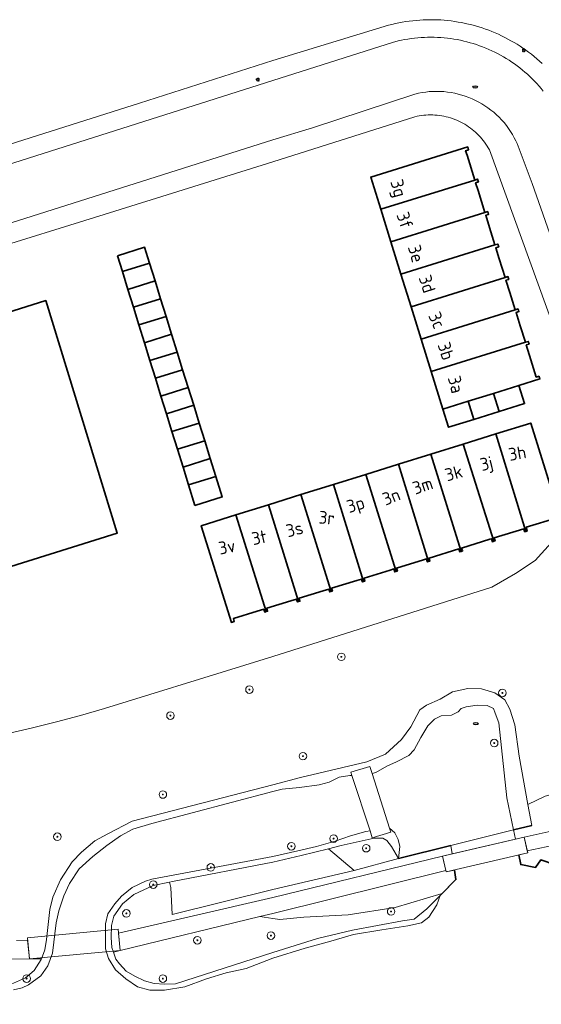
# Model space of a CAD drawing. Header units: metres. Extents: x 152610 to 160096, y 456114 to 462495.
# Tile 783 of 938: x 157473 to 157528, y 461259 to 461363. Entities that reach past the tile are written whole.
import ezdxf
from ezdxf.enums import TextEntityAlignment as Align

# ---------------------------------------------------------------- set-up
doc = ezdxf.new("R2010")
doc.units = ezdxf.units.M
doc.header["$LTSCALE"] = 0.5
doc.layers.get('0').update_dxf_attribs({"linetype": 'CONTINUOUS'})
for name, color, linetype, lineweight in [('B-PV-GK-KADEMUUR-G', 251, 'CONTINUOUS', 35), ('B-PV-GR-BEPLANTING_CULTUUR_BOSPLANTSOEN-GV', 251, 'CONTINUOUS', 18), ('B-PV-GR-BOOM-S', 251, 'CONTINUOUS', 25), ('B-PV-IE-MEUBILAIR-S', 251, 'CONTINUOUS', 25), ('B-PV-KW-KUNSTWERK_DEK-GV', 251, 'CONTINUOUS', 18), ('B-PV-KW-KUNSTWERK_STUW-GV', 251, 'CONTINUOUS', 18), ('B-PV-OG-BEBOUWING-GV', 6, 'CONTINUOUS', 35), ('B-PV-OG-BEBOUWING-T18', 1, 'CONTINUOUS', 18), ('B-PV-OG-TERREIN_BEGROEID-GV', 251, 'CONTINUOUS', 18), ('B-PV-OG-TERREIN_OEVER-GV', 251, 'CONTINUOUS', 18), ('B-PV-OG-WATER_MEER-GV', 251, 'CONTINUOUS', 18), ('B-PV-VH-GESLOTENVERHARDING_ASFALT-GV', 251, 'CONTINUOUS', 18), ('B-PV-VH-OPENVERHARDING_BETONSTRAATSTEEN-GV', 251, 'CONTINUOUS', 18), ('B-PV-VH-OPENVERHARDING_TEGEL-GV', 251, 'CONTINUOUS', 18)]:
    doc.layers.add(name, color=color, linetype=linetype, lineweight=lineweight)
doc.styles.add('NLCS-ISO', font='NLCS-ISO.ttf')
doc.styles.add('NLCS-ISO-M750-T18', font='NLCS-ISO.ttf', dxfattribs={"height": 1.35})

# ---------------------------------------------------------------- blocks, each defined once
blk = doc.blocks.new('SIE-MEUBILAIR_PAAL_LICHTMAST-SO')
for points in [[(-0.62, 0), (-1, 0)], [(-0.71, 0.71), (-0.44, 0.44)], [(0, 1), (0, 0.62)], [(0.44, 0.44), (0.71, 0.71)], [(1, 0), (0.62, 0)], [(-0.71, -0.71), (-0.44, -0.44)], [(0, -0.62), (0, -1)], [(0.44, -0.44), (0.71, -0.71)]]:
    blk.add_lwpolyline(points)
blk.add_circle((0, 0), 0.5)
blk = doc.blocks.new('SIE-MEUBILAIR_PUT_RIOOLPUT-SO')
blk.add_ellipse((0, 0), major_axis=(1.25, 0), ratio=0.54)
at = {"style": 'NLCS-ISO'}
blk.add_text('ri', height=0.75, dxfattribs=at).set_placement((-0.04, 0.07), align=Align.MIDDLE_CENTER)
blk = doc.blocks.new('SGR-BOOM_GBKN-SO')
at = {"linetype": 'ByBlock', "lineweight": 18}
h = blk.add_hatch(color=0, dxfattribs=at)
h.dxf.hatch_style = 1
edge = h.paths.add_edge_path()
edge.add_arc((0, 0), 0.25, 0, 360)
at = {"color": 0, "linetype": 'ByBlock', "lineweight": 18}
for radius in [2, 0.25]:
    blk.add_circle((0, 0), radius, dxfattribs=at)
at = {"color": 0, "linetype": 'ByBlock', "lineweight": 18, "style": 'NLCS-ISO'}
blk.add_attdef('SOORT', (2.5, 0), '', height=1.5, dxfattribs=at)

msp = doc.modelspace()

# ---------------------------------------------------------------- linework, layer by layer
at = {"layer": 'B-PV-GK-KADEMUUR-G', "flags": 128}
for points in [[(157527.406, 461278.051), (157525.449, 461277.575)], [(157518.824, 461275.93), (157513.303, 461274.558)], [(157526.016, 461274.931), (157526.237, 461273.903), (157527.802, 461273.613), (157528.347, 461274.406), (157529.787, 461273.909), (157529.698, 461273.711), (157531.012, 461273.186), (157533.149, 461271.542)], [(157517.714, 461270.623), (157519.36, 461272.319), (157519.21, 461273.331)]]:
    msp.add_lwpolyline(points, dxfattribs=at)
at = {"layer": 'B-PV-GR-BEPLANTING_CULTUUR_BOSPLANTSOEN-GV', "flags": 128}
for points in [[(157529.446, 461307.993), (157527.742, 461306.094), (157525.689, 461304.745), (157523.186, 461303.297), (157500, 461295.948), (157497.027, 461295.029), (157482.173, 461290.433), (157479.647, 461289.706), (157477.109, 461289.024), (157474.559, 461288.387), (157471.998, 461287.797)], [(157472.867, 461265.875), (157474.04, 461265.89), (157474.224, 461263.918), (157475.513, 461263.929), (157475.848, 461264.876), (157476.057, 461265.968), (157476.375, 461269.165), (157476.72, 461270.452), (157477.512, 461272.306), (157478.751, 461274.201), (157478.77, 461274.201), (157479.74, 461275.238), (157481.138, 461276.432), (157482.518, 461277.179), (157485.103, 461278.514), (157500, 461282.361), (157502.906, 461283.124), (157509.944, 461284.789), (157511.918, 461285.606), (157513.619, 461287.141), (157514.583, 461288.493), (157515.564, 461290.294), (157516.245, 461290.782), (157517.698, 461291.435), (157519.007, 461292.196), (157520.641, 461292.562), (157522.061, 461292.514), (157523.501, 461292.089), (157524.528, 461291.338), (157525.089, 461290.37), (157525.6, 461288.701), (157526.045, 461285.396), (157526.992, 461280.286), (157528.809, 461281.158)]]:
    msp.add_lwpolyline(points, dxfattribs=at)
for points in [[(157511.641, 461276.69), (157510.706, 461276.704), (157507.223, 461275.917), (157505.869, 461275.582), (157508.617, 461273.288), (157513.303, 461274.558), (157512.561, 461275.831), (157512.073, 461276.44)], [(157518.955, 461275.051), (157518.824, 461275.93), (157513.303, 461274.558), (157508.617, 461273.288), (157500, 461271.257), (157489.339, 461268.634), (157489.194, 461271.47), (157489.044, 461272.056), (157487.345, 461271.709), (157485.284, 461270.726), (157484.099, 461269.766), (157483.15, 461268.437), (157482.901, 461267.462), (157482.887, 461266.196), (157482.969, 461265.144), (157483.142, 461264.617), (157483.845, 461264.816), (157483.675, 461266.644), (157500, 461270.409), (157517.938, 461274.815)], [(157517.714, 461270.623), (157517.917, 461270.832), (157512.949, 461269.349), (157507.949, 461268.586), (157503.285, 461268.352), (157500.723, 461268.103), (157500, 461268.207), (157498.621, 461268.407), (157483.845, 461264.816), (157483.142, 461264.617), (157483.384, 461263.879), (157483.756, 461263.394), (157484.46, 461262.617), (157485.378, 461262.095), (157486.394, 461261.612), (157487.427, 461261.305), (157488.519, 461261.231), (157489.688, 461261.295), (157500, 461264.611), (157504.703, 461266.075), (157508.437, 461266.953), (157513.717, 461267.946), (157514.939, 461268.131), (157516.282, 461269.233)]]:
    msp.add_lwpolyline(points, close=True, dxfattribs=at)
at = {"layer": 'B-PV-KW-KUNSTWERK_DEK-GV', "flags": 128}
for points in [[(157526.972, 461275.156), (157526.581, 461276.816), (157517.938, 461274.815), (157518.335, 461273.125)], [(157483.845, 461264.816), (157483.636, 461267.059), (157474.015, 461266.161), (157474.224, 461263.918)]]:
    msp.add_lwpolyline(points, close=True, dxfattribs=at)
at = {"layer": 'B-PV-KW-KUNSTWERK_STUW-GV', "flags": 128}
for points in [[(157510.503, 461283.554), (157510.272, 461284.28), (157508.24, 461283.704), (157508.358, 461283.343), (157510.279, 461277.481), (157510.517, 461276.756), (157512.479, 461277.333), (157512.343, 461277.759)], [(157525.658, 461276.602), (157525.449, 461277.575), (157518.824, 461275.93), (157518.955, 461275.051)]]:
    msp.add_lwpolyline(points, close=True, dxfattribs=at)
at = {"layer": 'B-PV-OG-BEBOUWING-GV', "flags": 128}
for points in [[(157521.363, 461346.395), (157520.544, 461349.01), (157520.394, 461349.493), (157520.715, 461349.593), (157520.621, 461349.895), (157510.353, 461346.698), (157511.411, 461343.295)], [(157521.363, 461346.395), (157511.411, 461343.295), (157512.48, 461339.857), (157522.431, 461342.957), (157521.713, 461345.266), (157521.457, 461346.095), (157521.758, 461346.189), (157521.664, 461346.489)], [(157512.48, 461339.857), (157513.548, 461336.419), (157523.5, 461339.52), (157522.923, 461341.375), (157522.523, 461342.659), (157522.834, 461342.755), (157522.741, 461343.054), (157522.431, 461342.957)], [(157483.555, 461338.379), (157484.077, 461336.695), (157486.941, 461337.587), (157486.417, 461339.274)], [(157513.548, 461336.419), (157514.617, 461332.981), (157524.57, 461336.082), (157523.96, 461338.041), (157523.592, 461339.226), (157523.893, 461339.32), (157523.801, 461339.613), (157523.5, 461339.52)], [(157484.077, 461336.695), (157484.659, 461334.813), (157487.526, 461335.706), (157486.941, 461337.587)], [(157514.617, 461332.981), (157515.686, 461329.544), (157525.642, 461332.646), (157525.071, 461334.471), (157524.664, 461335.779), (157524.968, 461335.874), (157524.873, 461336.177), (157524.57, 461336.082)], [(157484.659, 461334.813), (157485.242, 461332.931), (157488.111, 461333.826), (157487.526, 461335.706)], [(157485.242, 461332.931), (157485.825, 461331.049), (157488.696, 461331.944), (157488.111, 461333.826)], [(157485.825, 461331.049), (157486.407, 461329.167), (157489.28, 461330.063), (157488.696, 461331.944)], [(157515.686, 461329.544), (157516.754, 461326.106), (157526.717, 461329.21), (157526.172, 461330.952), (157525.732, 461332.359), (157526.042, 461332.456), (157525.952, 461332.743), (157525.642, 461332.646)], [(157486.407, 461329.167), (157486.99, 461327.286), (157489.865, 461328.182), (157489.28, 461330.063)], [(157526.717, 461329.21), (157516.754, 461326.106), (157517.99, 461322.131), (157520.676, 461322.966), (157523.361, 461323.802), (157526.03, 461324.632), (157528.256, 461325.324), (157528.164, 461325.618), (157527.87, 461325.526), (157527.289, 461327.369), (157526.806, 461328.927), (157527.117, 461329.024), (157527.028, 461329.307)], [(157486.99, 461327.286), (157487.573, 461325.404), (157490.45, 461326.3), (157489.865, 461328.182)], [(157487.573, 461325.404), (157488.155, 461323.522), (157491.035, 461324.419), (157490.45, 461326.3)], [(157526.03, 461324.632), (157523.361, 461323.802), (157523.959, 461321.88), (157526.644, 461322.717)], [(157488.155, 461323.522), (157488.738, 461321.64), (157491.619, 461322.538), (157491.035, 461324.419)], [(157523.959, 461321.88), (157523.361, 461323.802), (157520.676, 461322.966), (157521.274, 461321.043)], [(157521.274, 461321.043), (157520.676, 461322.966), (157517.99, 461322.131), (157518.589, 461320.206)], [(157488.738, 461321.64), (157489.321, 461319.758), (157492.204, 461320.657), (157491.619, 461322.538)], [(157489.321, 461319.758), (157489.903, 461317.877), (157492.789, 461318.776), (157492.204, 461320.657)], [(157523.588, 461319.504), (157526.782, 461309.191), (157526.925, 461309.235), (157526.812, 461309.618), (157530.083, 461310.625), (157530.2, 461310.248), (157530.507, 461310.342), (157527.297, 461320.653)], [(157520.149, 461318.438), (157523.375, 461308.138), (157523.516, 461308.182), (157523.427, 461308.491), (157526.545, 461309.454), (157526.64, 461309.147), (157526.782, 461309.191), (157523.588, 461319.504)], [(157489.903, 461317.877), (157490.486, 461315.995), (157493.374, 461316.894), (157492.789, 461318.776)], [(157516.713, 461317.366), (157519.92, 461307.07), (157520.066, 461307.115), (157519.971, 461307.423), (157522.964, 461308.348), (157523.14, 461308.402), (157523.235, 461308.095), (157523.375, 461308.138), (157520.149, 461318.438)], [(157513.276, 461316.294), (157516.481, 461306.007), (157516.625, 461306.052), (157516.53, 461306.359), (157519.682, 461307.333), (157519.775, 461307.025), (157519.92, 461307.07), (157516.713, 461317.366)], [(157490.486, 461315.995), (157491.068, 461314.113), (157493.959, 461315.013), (157493.374, 461316.894)], [(157509.839, 461315.222), (157513.041, 461304.944), (157513.185, 461304.988), (157513.091, 461305.296), (157515.927, 461306.173), (157516.242, 461306.27), (157516.337, 461305.963), (157516.481, 461306.007), (157513.276, 461316.294)], [(157491.742, 461311.937), (157494.636, 461312.834), (157493.959, 461315.013), (157491.068, 461314.113)], [(157506.402, 461314.15), (157509.602, 461303.881), (157509.745, 461303.925), (157509.65, 461304.233), (157512.414, 461305.087), (157512.803, 461305.207), (157512.898, 461304.9), (157513.041, 461304.944), (157509.839, 461315.222)], [(157502.966, 461313.078), (157506.162, 461302.818), (157506.306, 461302.862), (157506.211, 461303.17), (157508.891, 461303.998), (157509.362, 461304.144), (157509.458, 461303.837), (157509.602, 461303.881), (157506.402, 461314.15)], [(157499.529, 461312.007), (157502.723, 461301.755), (157502.866, 461301.799), (157502.771, 461302.107), (157505.304, 461302.89), (157505.924, 461303.081), (157506.019, 461302.774), (157506.162, 461302.818), (157502.966, 461313.078)], [(157496.092, 461310.935), (157499.284, 461300.692), (157499.438, 461300.74), (157499.343, 461301.047), (157501.891, 461301.835), (157502.485, 461302.018), (157502.58, 461301.711), (157502.723, 461301.755), (157499.529, 461312.007)], [(157496.092, 461310.935), (157492.416, 461309.788), (157495.606, 461299.555), (157495.914, 461299.651), (157495.824, 461299.959), (157498.349, 461300.74), (157499.034, 461300.952), (157499.129, 461300.644), (157499.284, 461300.692)]]:
    msp.add_lwpolyline(points, close=True, dxfattribs=at)
msp.add_lwpolyline([(157471.686, 461305.283), (157483.521, 461308.991), (157475.962, 461333.627), (157456.755, 461327.577)], dxfattribs=at)
at = {"layer": 'B-PV-OG-TERREIN_BEGROEID-GV', "flags": 128}
for points in [[(157542.304, 461283.64), (157542.033, 461285.492), (157541.232, 461284.958), (157533.915, 461282.515), (157528.809, 461281.158), (157526.992, 461280.286), (157527.406, 461278.051), (157525.449, 461277.575), (157525.658, 461276.602), (157526.581, 461276.816), (157529.766, 461277.531), (157537.094, 461278.766), (157540.866, 461279.267), (157541.907, 461279.703), (157542.497, 461280.334), (157542.564, 461281.539)], [(157540.294, 461275.464), (157541.016, 461277.722), (157538.951, 461277.48), (157532.269, 461276.499), (157526.92, 461275.374), (157526.972, 461275.156), (157526.016, 461274.931), (157526.237, 461273.903), (157527.802, 461273.613), (157528.347, 461274.406), (157529.787, 461273.909), (157529.698, 461273.711), (157531.012, 461273.186), (157531.106, 461273.114), (157533.116, 461272.869), (157536.313, 461272.898), (157538.903, 461273.424)], [(157508.617, 461273.288), (157505.869, 461275.582), (157503.003, 461274.875), (157500, 461274.155), (157489.389, 461272.126), (157489.044, 461272.056), (157489.194, 461271.47), (157489.339, 461268.634), (157500, 461271.257)], [(157519.36, 461272.319), (157519.21, 461273.33), (157518.335, 461273.125), (157518.3, 461273.277), (157500, 461268.742), (157498.621, 461268.407), (157500, 461268.207), (157500.723, 461268.103), (157503.285, 461268.352), (157507.949, 461268.586), (157512.949, 461269.349), (157517.917, 461270.832)]]:
    msp.add_lwpolyline(points, close=True, dxfattribs=at)
msp.add_lwpolyline([(157408.109, 461258.902), (157409.976, 461259.67), (157413.541, 461259.86), (157423.454, 461260.72), (157426.374, 461261.317), (157429.725, 461261.545), (157445.505, 461261.865), (157454.314, 461261.181), (157471.285, 461261.135), (157472.55, 461261.335), (157473.814, 461261.925), (157474.746, 461262.709), (157475.482, 461263.842), (157475.513, 461263.929), (157474.224, 461263.918), (157450.046, 461263.719), (157432.374, 461263.84), (157415.191, 461263.378), (157413.401, 461262.902), (157411.127, 461261.49), (157408.271, 461259.569), (157406.193, 461258.06)], dxfattribs=at)
at = {"layer": 'B-PV-OG-TERREIN_OEVER-GV', "flags": 128}
msp.add_lwpolyline([(157472.535, 461260.645), (157473.469, 461260.863), (157474.15, 461261.158), (157475.451, 461262.138), (157476.187, 461263.193), (157476.669, 461264.52), (157477.064, 461267.756), (157477.351, 461269.023), (157477.89, 461270.604), (157478.489, 461271.912), (157479.495, 461273.455), (157480.951, 461274.747), (157482.407, 461275.922), (157483.864, 461276.961), (157485.159, 461277.668), (157487.175, 461278.261), (157500, 461281.636), (157500.978, 461281.892), (157502.828, 461282.08), (157504.912, 461282.34), (157505.953, 461282.65), (157507.029, 461283.176), (157508.143, 461283.342), (157508.358, 461283.343), (157508.24, 461283.704), (157510.272, 461284.28), (157510.503, 461283.554), (157510.909, 461283.641), (157512.057, 461284.311), (157513.097, 461284.801), (157514.389, 461285.453), (157514.961, 461286.067), (157515.639, 461287.364), (157516.406, 461288.589), (157517.086, 461289.311), (157517.821, 461289.674), (157518.918, 461289.732), (157519.599, 461290.076), (157519.921, 461290.419), (157520.442, 461290.619), (157521.609, 461290.786), (157522.67, 461290.754), (157523.336, 461290.451), (157523.518, 461289.949), (157523.9, 461288.908), (157524.742, 461280.986), (157525.449, 461277.575), (157527.406, 461278.051), (157526.992, 461280.286), (157526.045, 461285.396), (157525.6, 461288.701), (157525.089, 461290.37), (157524.528, 461291.338), (157523.501, 461292.089), (157522.061, 461292.514), (157520.641, 461292.562), (157519.007, 461292.196), (157517.698, 461291.435), (157516.245, 461290.782), (157515.564, 461290.294), (157514.583, 461288.493), (157513.619, 461287.141), (157511.918, 461285.606), (157509.944, 461284.789), (157502.906, 461283.124), (157500, 461282.361), (157485.103, 461278.514), (157482.518, 461277.179), (157481.138, 461276.432), (157479.74, 461275.238), (157478.77, 461274.201), (157478.751, 461274.201), (157477.512, 461272.306), (157476.72, 461270.452), (157476.375, 461269.165), (157476.057, 461265.968), (157475.848, 461264.876), (157475.513, 461263.929), (157475.482, 461263.842), (157474.746, 461262.709), (157473.814, 461261.925), (157472.55, 461261.335)], dxfattribs=at)
msp.add_lwpolyline([(157512.905, 461277.251), (157512.343, 461277.759), (157512.479, 461277.333), (157510.517, 461276.756), (157510.279, 461277.481), (157509.849, 461277.4), (157508.197, 461276.962), (157506.6, 461276.38), (157504.626, 461275.814), (157502.65, 461275.357), (157500, 461274.768), (157487.17, 461272.356), (157486.509, 461272.159), (157485.089, 461271.471), (157483.983, 461270.57), (157483.265, 461269.768), (157482.529, 461268.694), (157482.28, 461267.621), (157482.266, 461266.354), (157482.272, 461264.971), (157482.608, 461263.959), (157483.334, 461262.774), (157484.429, 461261.824), (157485.66, 461260.972), (157486.967, 461260.607), (157488.525, 461260.594), (157490.667, 461260.954), (157492.982, 461261.801), (157495.064, 461262.433), (157497.186, 461262.91), (157500, 461264.005), (157503.431, 461265.044), (157506.124, 461265.792), (157508.547, 461266.503), (157511.528, 461266.983), (157514.294, 461267.408), (157515.713, 461267.737), (157516.519, 461268.352), (157517.34, 461269.649), (157517.714, 461270.623), (157516.282, 461269.233), (157514.939, 461268.131), (157513.717, 461267.946), (157508.437, 461266.953), (157504.703, 461266.075), (157500, 461264.611), (157489.688, 461261.295), (157488.519, 461261.231), (157487.427, 461261.305), (157486.394, 461261.612), (157485.378, 461262.095), (157484.46, 461262.617), (157483.756, 461263.394), (157483.384, 461263.879), (157483.142, 461264.617), (157482.969, 461265.144), (157482.887, 461266.196), (157482.901, 461267.462), (157483.15, 461268.437), (157484.099, 461269.766), (157485.284, 461270.726), (157487.345, 461271.709), (157489.044, 461272.056), (157489.389, 461272.126), (157500, 461274.155), (157503.003, 461274.875), (157505.869, 461275.582), (157507.223, 461275.917), (157510.706, 461276.704), (157511.641, 461276.69), (157512.073, 461276.44), (157512.561, 461275.831), (157513.303, 461274.558), (157513.45, 461275.815), (157513.267, 461276.552)], close=True, dxfattribs=at)
at = {"layer": 'B-PV-OG-WATER_MEER-GV', "flags": 128}
msp.add_lwpolyline([(157522.67, 461290.754), (157521.609, 461290.786), (157520.442, 461290.619), (157519.921, 461290.419), (157519.599, 461290.076), (157518.918, 461289.732), (157517.821, 461289.674), (157517.086, 461289.311), (157516.406, 461288.589), (157515.639, 461287.364), (157514.961, 461286.067), (157514.389, 461285.453), (157513.097, 461284.801), (157512.057, 461284.311), (157510.909, 461283.641), (157510.503, 461283.554), (157512.343, 461277.759), (157512.905, 461277.251), (157513.267, 461276.552), (157513.45, 461275.815), (157513.303, 461274.558), (157518.824, 461275.93), (157525.449, 461277.575), (157524.742, 461280.986), (157523.9, 461288.908), (157523.518, 461289.949), (157523.336, 461290.451)], close=True, dxfattribs=at)
msp.add_lwpolyline([(157529.787, 461273.909), (157528.347, 461274.406), (157527.802, 461273.613), (157526.237, 461273.903), (157526.016, 461274.931), (157526.972, 461275.156), (157526.92, 461275.374), (157526.581, 461276.816), (157525.658, 461276.602), (157518.955, 461275.051), (157517.938, 461274.815), (157518.3, 461273.277), (157518.335, 461273.125), (157519.21, 461273.33), (157519.36, 461272.319), (157517.917, 461270.832), (157517.714, 461270.623), (157517.34, 461269.649), (157516.519, 461268.352), (157515.713, 461267.737), (157514.294, 461267.408), (157511.528, 461266.983), (157508.547, 461266.503), (157506.124, 461265.792), (157503.431, 461265.044), (157500, 461264.005), (157497.186, 461262.91), (157495.064, 461262.433), (157492.982, 461261.801), (157490.667, 461260.954), (157488.525, 461260.594), (157486.967, 461260.607), (157485.66, 461260.972), (157484.429, 461261.824), (157483.334, 461262.774), (157482.608, 461263.959), (157482.272, 461264.971), (157482.266, 461266.354), (157482.28, 461267.621), (157482.529, 461268.694), (157483.265, 461269.768), (157483.983, 461270.57), (157485.089, 461271.471), (157486.509, 461272.159), (157487.17, 461272.356), (157500, 461274.768), (157502.65, 461275.357), (157504.626, 461275.814), (157506.6, 461276.38), (157508.197, 461276.962), (157509.849, 461277.4), (157510.279, 461277.481), (157508.358, 461283.343), (157508.143, 461283.342), (157507.029, 461283.176), (157505.953, 461282.65), (157504.912, 461282.34), (157502.828, 461282.08), (157500.978, 461281.892), (157500, 461281.636), (157487.175, 461278.261), (157485.159, 461277.668), (157483.864, 461276.961), (157482.407, 461275.922), (157480.951, 461274.747), (157479.495, 461273.455), (157478.489, 461271.912), (157477.89, 461270.604), (157477.351, 461269.023), (157477.064, 461267.756), (157476.669, 461264.52), (157476.187, 461263.193), (157475.451, 461262.138), (157474.15, 461261.158), (157473.469, 461260.863), (157472.535, 461260.645)], dxfattribs=at)
at = {"layer": 'B-PV-VH-GESLOTENVERHARDING_ASFALT-GV', "flags": 128}
for points in [[(157528.616, 461355.811), (157528.394, 461356.081), (157528.166, 461356.345), (157527.931, 461356.605), (157527.691, 461356.859), (157527.445, 461357.107), (157527.194, 461357.35), (157526.936, 461357.587), (157526.674, 461357.818), (157526.406, 461358.043), (157526.133, 461358.262), (157525.856, 461358.474), (157525.573, 461358.68), (157525.286, 461358.88), (157524.995, 461359.073), (157524.699, 461359.259), (157524.399, 461359.438), (157524.095, 461359.611), (157523.787, 461359.776), (157523.475, 461359.934), (157523.16, 461360.086), (157522.841, 461360.229), (157522.519, 461360.366), (157522.194, 461360.495), (157521.867, 461360.617), (157521.536, 461360.731), (157521.203, 461360.838), (157520.868, 461360.937), (157520.53, 461361.028), (157520.191, 461361.112), (157519.85, 461361.187), (157519.507, 461361.255), (157519.162, 461361.315), (157518.817, 461361.367), (157518.47, 461361.412), (157518.122, 461361.448), (157517.773, 461361.476), (157517.424, 461361.497), (157517.075, 461361.509), (157516.725, 461361.513), (157516.376, 461361.51), (157516.027, 461361.498), (157515.677, 461361.478), (157515.329, 461361.451), (157514.981, 461361.415), (157514.634, 461361.372), (157514.288, 461361.32), (157513.944, 461361.261), (157513.601, 461361.193), (157513.259, 461361.118), (157512.92, 461361.036), (157512.78, 461360.999), (157500, 461356.937), (157465.003, 461345.828)], [(157469.367, 461340.938), (157500, 461350.655), (157500.004, 461350.656), (157504.189, 461351.909), (157515.029, 461355.495), (157515.406, 461355.583), (157515.786, 461355.654), (157516.169, 461355.71), (157516.553, 461355.75), (157516.939, 461355.774), (157517.326, 461355.782), (157517.712, 461355.773), (157518.098, 461355.749), (157518.483, 461355.709), (157518.865, 461355.654), (157519.245, 461355.582), (157519.622, 461355.495), (157519.995, 461355.392), (157520.363, 461355.274), (157520.726, 461355.14), (157521.083, 461354.992), (157521.434, 461354.829), (157521.778, 461354.652), (157522.114, 461354.461), (157522.442, 461354.256), (157522.761, 461354.038), (157523.07, 461353.806), (157523.37, 461353.562), (157523.66, 461353.306), (157523.939, 461353.038), (157524.206, 461352.759), (157524.462, 461352.469), (157524.705, 461352.168), (157524.936, 461351.858), (157525.154, 461351.538), (157525.358, 461351.21), (157525.549, 461350.874), (157525.725, 461350.53), (157525.853, 461350.257), (157527.434, 461346.022), (157532.512, 461331.55)]]:
    msp.add_lwpolyline(points, dxfattribs=at)
at = {"layer": 'B-PV-VH-OPENVERHARDING_BETONSTRAATSTEEN-GV', "flags": 128}
msp.add_lwpolyline([(157526.972, 461275.156), (157526.581, 461276.816), (157517.938, 461274.815), (157518.335, 461273.125)], close=True, dxfattribs=at)
at = {"layer": 'B-PV-VH-OPENVERHARDING_TEGEL-GV', "flags": 128}
for points in [[(157528.493, 461358.738), (157528.218, 461358.989), (157527.938, 461359.233), (157527.652, 461359.472), (157527.361, 461359.704), (157527.066, 461359.929), (157526.766, 461360.149), (157526.46, 461360.362), (157526.151, 461360.568), (157525.837, 461360.768), (157525.519, 461360.96), (157525.197, 461361.146), (157524.871, 461361.325), (157524.541, 461361.497), (157524.207, 461361.662), (157523.87, 461361.82), (157523.53, 461361.97), (157523.187, 461362.113), (157522.84, 461362.248), (157522.491, 461362.376), (157522.139, 461362.497), (157521.785, 461362.61), (157521.428, 461362.715), (157521.069, 461362.812), (157520.708, 461362.902), (157520.345, 461362.984), (157519.981, 461363.058), (157519.615, 461363.125), (157519.247, 461363.183), (157518.879, 461363.234), (157518.509, 461363.276), (157518.139, 461363.311), (157517.768, 461363.338), (157517.396, 461363.356), (157517.025, 461363.367), (157516.653, 461363.37), (157516.281, 461363.364), (157515.909, 461363.351), (157515.538, 461363.33), (157515.167, 461363.3), (157514.797, 461363.263), (157514.428, 461363.218), (157514.06, 461363.165), (157513.692, 461363.104), (157513.327, 461363.035), (157512.963, 461362.958), (157512.601, 461362.874), (157512.24, 461362.781), (157511.882, 461362.681), (157511.783, 461362.652), (157500, 461359.037), (157485.876, 461354.545), (157462.712, 461347.177)], [(157465.003, 461345.828), (157500, 461356.937), (157512.78, 461360.999), (157512.92, 461361.036), (157513.259, 461361.118), (157513.601, 461361.193), (157513.944, 461361.261), (157514.288, 461361.32), (157514.634, 461361.372), (157514.981, 461361.415), (157515.329, 461361.451), (157515.677, 461361.478), (157516.027, 461361.498), (157516.376, 461361.51), (157516.725, 461361.513), (157517.075, 461361.509), (157517.424, 461361.497), (157517.773, 461361.476), (157518.122, 461361.448), (157518.47, 461361.412), (157518.817, 461361.367), (157519.162, 461361.315), (157519.507, 461361.255), (157519.85, 461361.187), (157520.191, 461361.112), (157520.53, 461361.028), (157520.868, 461360.937), (157521.203, 461360.838), (157521.536, 461360.731), (157521.867, 461360.617), (157522.194, 461360.495), (157522.519, 461360.366), (157522.841, 461360.229), (157523.16, 461360.086), (157523.475, 461359.934), (157523.787, 461359.776), (157524.095, 461359.611), (157524.399, 461359.438), (157524.699, 461359.259), (157524.995, 461359.073), (157525.286, 461358.88), (157525.573, 461358.68), (157525.856, 461358.474), (157526.133, 461358.262), (157526.406, 461358.043), (157526.674, 461357.818), (157526.936, 461357.587), (157527.194, 461357.35), (157527.445, 461357.107), (157527.691, 461356.859), (157527.931, 461356.605), (157528.166, 461356.345), (157528.394, 461356.081), (157528.616, 461355.811)], [(157532.512, 461331.55), (157527.434, 461346.022), (157525.853, 461350.257), (157525.725, 461350.53), (157525.549, 461350.874), (157525.358, 461351.21), (157525.154, 461351.538), (157524.936, 461351.858), (157524.705, 461352.168), (157524.462, 461352.469), (157524.206, 461352.759), (157523.939, 461353.038), (157523.66, 461353.306), (157523.37, 461353.562), (157523.07, 461353.806), (157522.761, 461354.038), (157522.442, 461354.256), (157522.114, 461354.461), (157521.778, 461354.652), (157521.434, 461354.829), (157521.083, 461354.992), (157520.726, 461355.14), (157520.363, 461355.274), (157519.995, 461355.392), (157519.622, 461355.495), (157519.245, 461355.582), (157518.865, 461355.654), (157518.483, 461355.709), (157518.098, 461355.749), (157517.712, 461355.773), (157517.326, 461355.782), (157516.939, 461355.774), (157516.553, 461355.75), (157516.169, 461355.71), (157515.786, 461355.654), (157515.406, 461355.583), (157515.029, 461355.495), (157504.189, 461351.909), (157500.004, 461350.656), (157500, 461350.655), (157469.367, 461340.938)], [(157469.152, 461338.707), (157482.155, 461342.759), (157500, 461348.32), (157515.018, 461353.091), (157515.027, 461353.093), (157515.259, 461353.145), (157515.493, 461353.189), (157515.729, 461353.225), (157515.965, 461353.253), (157516.202, 461353.273), (157516.44, 461353.286), (157516.678, 461353.29), (157516.916, 461353.286), (157517.154, 461353.274), (157517.391, 461353.255), (157517.627, 461353.227), (157517.863, 461353.191), (157518.097, 461353.148), (157518.329, 461353.097), (157518.56, 461353.037), (157518.788, 461352.97), (157519.014, 461352.896), (157519.238, 461352.814), (157519.458, 461352.725), (157519.676, 461352.628), (157519.89, 461352.523), (157520.1, 461352.412), (157520.307, 461352.294), (157520.51, 461352.169), (157520.708, 461352.037), (157520.901, 461351.899), (157521.09, 461351.754), (157521.274, 461351.603), (157521.453, 461351.445), (157521.626, 461351.282), (157521.794, 461351.113), (157521.956, 461350.939), (157522.112, 461350.759), (157522.262, 461350.574), (157522.406, 461350.384), (157522.543, 461350.19), (157522.673, 461349.991), (157522.797, 461349.787), (157522.914, 461349.58), (157529.834, 461330.508)], [(157529.766, 461277.531), (157526.581, 461276.816), (157526.92, 461275.374), (157532.269, 461276.499)], [(157450.046, 461263.719), (157474.224, 461263.918), (157474.04, 461265.89), (157472.867, 461265.875)]]:
    msp.add_lwpolyline(points, dxfattribs=at)
for points in [[(157518.3, 461273.277), (157517.938, 461274.815), (157500, 461270.409), (157483.675, 461266.644), (157483.845, 461264.816), (157498.621, 461268.407), (157500, 461268.742)], [(157483.845, 461264.816), (157483.636, 461267.059), (157474.015, 461266.161), (157474.224, 461263.918)]]:
    msp.add_lwpolyline(points, close=True, dxfattribs=at)

# ---------------------------------------------------------------- block references
at = {"layer": 'B-PV-GR-BOOM-S', "xscale": 0.2, "yscale": 0.2, "zscale": 0.2}
for p in [(157507.242, 461295.905), (157497.518, 461292.435), (157524.287, 461292.084), (157489.158, 461289.683), (157523.422, 461286.775), (157503.174, 461285.385), (157488.354, 461281.325), (157477.188, 461276.858), (157506.422, 461276.655), (157501.956, 461275.843), (157509.873, 461275.64), (157493.429, 461273.61), (157487.339, 461271.783), (157484.497, 461268.738), (157512.512, 461268.941), (157492.008, 461265.896), (157499.79, 461266.388), (157473.94, 461261.836), (157488.354, 461261.836)]:
    msp.add_blockref('SGR-BOOM_GBKN-SO', p, dxfattribs=at)
at = {"layer": 'B-PV-IE-MEUBILAIR-S', "xscale": 0.2, "yscale": 0.2, "zscale": 0.2}
for name, p in [('SIE-MEUBILAIR_PAAL_LICHTMAST-SO', (157526.565, 461360.14)), ('SIE-MEUBILAIR_PAAL_LICHTMAST-SO', (157498.397, 461357.026)), ('SIE-MEUBILAIR_PUT_RIOOLPUT-SO', (157521.393, 461356.241)), ('SIE-MEUBILAIR_PUT_RIOOLPUT-SO', (157521.491, 461288.824))]:
    msp.add_blockref(name, p, dxfattribs=at)

# ---------------------------------------------------------------- texts
at = {"layer": 'B-PV-OG-BEBOUWING-T18', "style": 'NLCS-ISO-M750-T18'}
for s, rotation, p in [('3g', 285.4, (157513.115, 461345.468)), ('3f', 289.4, (157513.974, 461342.129)), ('3e', 286, (157515.168, 461338.599)), ('3d', 288, (157516.332, 461335.388)), ('3c', 293.8, (157517.365, 461331.553)), ('3b', 287.9, (157518.332, 461328.286)), ('3a', 284.6, (157519.378, 461324.745)), ('3h', 10, (157525.871, 461317.468)), ('3k', 15.2, (157519.14, 461315.36)), ('3j', 13.9, (157522.656, 461316.182)), ('3m', 18.7, (157515.851, 461314.046)), ('3n', 21.4, (157512.53, 461312.861)), ('3p', 17.4, (157508.819, 461311.847)), ('3r', 355, (157505.705, 461310.633)), ('3s', 14.2, (157502.287, 461309.418)), ('3t', 12.3, (157498.548, 461308.544)), ('3v', 11, (157495.141, 461307.547))]:
    msp.add_text(s, height=1.35, rotation=rotation, dxfattribs=at).set_placement(p, align=Align.MIDDLE)

doc.saveas('drawing.dxf')
